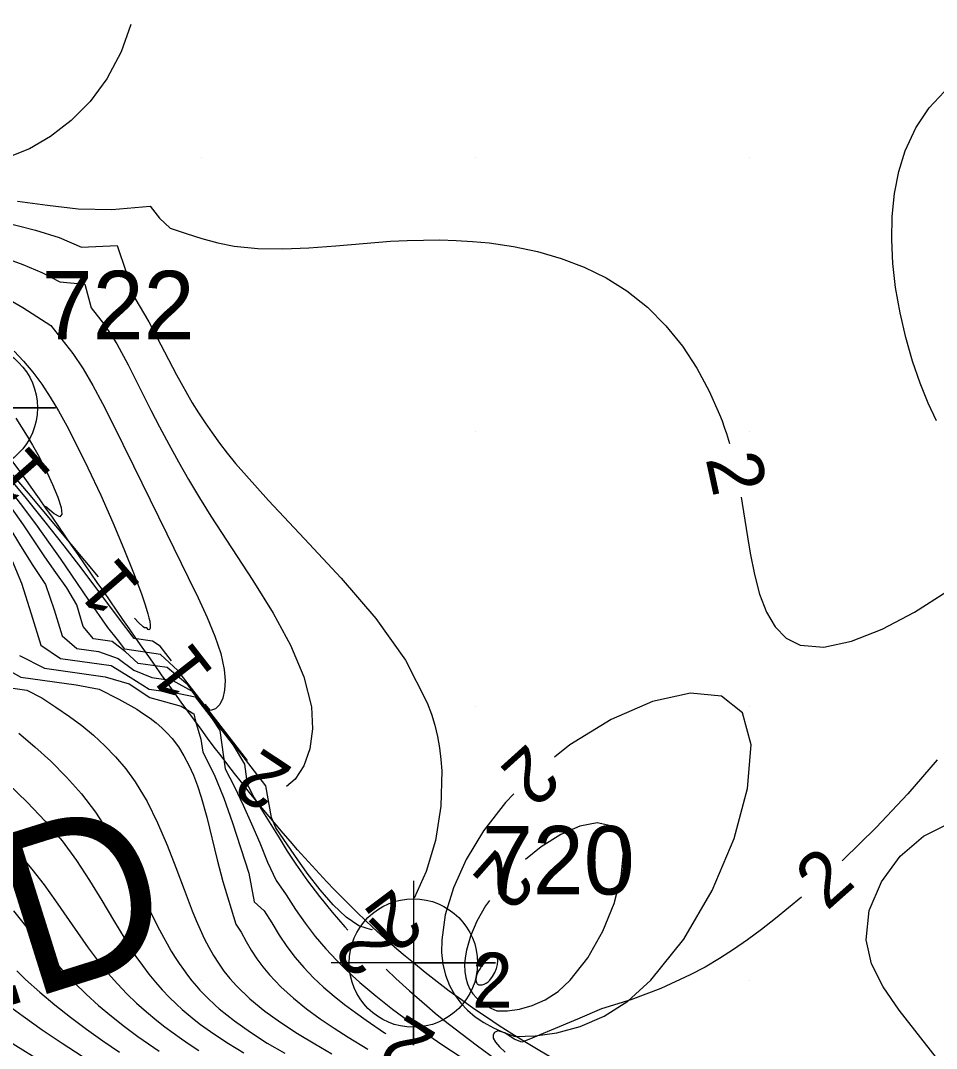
# Model space of a CAD drawing. Extents: x 2602990 to 2605851, y 618069 to 619180.
# Drawn here: x 2603803.4 to 2603836.82, y 618427.51 to 618465.01 of the extents above; entities that cross this region are included whole.
import ezdxf

# ---------------------------------------------------------------- set-up
doc = ezdxf.new("R2010")
doc.units = 0
for name, color, linetype in [('DTM Contours Major', 7, 'Continuous'), ('DTM Contours Major Text', 7, 'Continuous'), ('DTM Contours Minor', 7, 'Continuous'), ('DTM Contours Minor Text', 7, 'Continuous'), ('Exist DTM Breakline', 7, 'Continuous'), ('Exist DTM Breakline Cogo Number', 7, 'Continuous'), ('Exist DTM Breakline Cogo Point CELL', 7, 'Continuous'), ('Exist DTM Crownline', 7, 'Continuous'), ('Exist DTM QL2 LIDAR Elevation Point', 7, 'Continuous'), ('Exist Roads EOP', 7, 'Continuous'), ('PH Exist DTM Obscure Area Text', 7, 'Continuous')]:
    doc.layers.add(name, color=color, linetype=linetype)

# ---------------------------------------------------------------- blocks, each defined once
blk = doc.blocks.new('EXIST DTM BREAKLINE COGO POINT')
at = {"layer": 'Exist DTM Breakline Cogo Point CELL'}
blk.add_lwpolyline([(0, 0.06), (0, -0.06), (0, 0), (0.06, 0), (-0.06, 0)], dxfattribs=at)
blk.add_circle((0, 0), 0.04688, dxfattribs=at)

msp = doc.modelspace()

# ---------------------------------------------------------------- linework, layer by layer
at = {"layer": 'DTM Contours Major'}
for points in [[(2603803.291, 618458.422), (2603804.38, 618458.272), (2603805.494, 618458.138), (2603806.729, 618458.12), (2603808.13, 618458.234), (2603808.468, 618457.799), (2603808.859, 618457.434), (2603809.439, 618457.241), (2603810.012, 618457.058), (2603810.592, 618456.898), (2603811.191, 618456.776), (2603812.054, 618456.689), (2603812.967, 618456.678), (2603813.92, 618456.721), (2603814.901, 618456.796), (2603815.898, 618456.882), (2603816.9, 618456.957), (2603817.5, 618456.988), (2603818.098, 618457.005), (2603818.696, 618457.006), (2603819.294, 618456.989), (2603819.893, 618456.954), (2603820.493, 618456.896), (2603821.381, 618456.768), (2603822.264, 618456.584), (2603823.131, 618456.336), (2603823.971, 618456.019), (2603824.774, 618455.628), (2603825.528, 618455.155), (2603826.271, 618454.557), (2603826.945, 618453.876), (2603827.548, 618453.128), (2603828.077, 618452.328), (2603828.532, 618451.492), (2603828.909, 618450.637), (2603828.998, 618450.406), (2603829.08, 618450.174), (2603829.158, 618449.941), (2603829.267, 618449.577)], [(2603829.691, 618447.624), (2603829.73, 618447.392), (2603829.921, 618446.172), (2603830.021, 618445.574), (2603830.175, 618444.801), (2603830.368, 618444.077), (2603830.616, 618443.429), (2603830.935, 618442.885), (2603831.342, 618442.472), (2603831.853, 618442.217), (2603832.707, 618442.15), (2603833.721, 618442.363), (2603834.844, 618442.805), (2603836.023, 618443.427), (2603837.205, 618444.18)], [(2603802.965, 618446.554), (2603803.399, 618445.841), (2603803.844, 618445.129), (2603804.309, 618444.432), (2603804.623, 618443.513), (2603804.917, 618442.556), (2603805.454, 618442.098), (2603806.248, 618441.987), (2603806.959, 618441.739), (2603807.53, 618441.307), (2603808.19, 618441.041), (2603808.958, 618440.934), (2603809.635, 618440.558), (2603811.162, 618438.576), (2603811.573, 618437.88), (2603811.668, 618437.151), (2603811.926, 618436.656), (2603812.232, 618436.168), (2603812.829, 618435.191), (2603813.131, 618434.707), (2603813.443, 618434.229), (2603813.865, 618433.627), (2603814.308, 618433.045), (2603814.765, 618432.484), (2603815.229, 618431.948), (2603815.343, 618431.824)], [(2603826.393, 618430), (2603827.599, 618431.492), (2603828.635, 618433.273), (2603829.434, 618435.166), (2603829.931, 618436.993), (2603830.058, 618438.58), (2603829.749, 618439.749), (2603828.981, 618440.364), (2603827.842, 618440.475), (2603826.458, 618440.162), (2603824.951, 618439.505), (2603823.445, 618438.582), (2603822.885, 618438.133)], [(2603821.403, 618436.795), (2603821.096, 618436.479), (2603820.297, 618435.443), (2603819.664, 618434.395), (2603819.198, 618433.364), (2603818.898, 618432.381), (2603818.766, 618431.474), (2603818.764, 618431.008), (2603818.813, 618430.576), (2603818.91, 618430.175), (2603819.052, 618429.807), (2603819.237, 618429.469), (2603819.464, 618429.161), (2603819.71, 618428.9), (2603819.99, 618428.664), (2603820.303, 618428.451), (2603820.651, 618428.26), (2603821.032, 618428.089), (2603821.448, 618427.937), (2603822.174, 618427.968), (2603822.972, 618428.081), (2603823.819, 618428.31), (2603824.689, 618428.684), (2603825.555, 618429.237), (2603826.393, 618430)], [(2603816.741, 618430.394), (2603817.096, 618430.059), (2603817.595, 618429.607), (2603818.221, 618429.063), (2603818.533, 618428.8), (2603818.848, 618428.543), (2603819.461, 618428.06), (2603820.071, 618427.598), (2603820.765, 618427.09)], [(2603802.822, 618429.177), (2603803.491, 618428.682), (2603804.192, 618428.188), (2603804.913, 618427.699), (2603805.645, 618427.219)]]:
    msp.add_lwpolyline(points, dxfattribs=at)
at = {"layer": 'DTM Contours Minor'}
for points in [[(2603807.425, 618464.869), (2603807.067, 618463.868), (2603806.544, 618462.88), (2603805.937, 618462.064), (2603805.243, 618461.364), (2603804.494, 618460.785), (2603803.724, 618460.336), (2603802.963, 618460.025)], [(2603836.824, 618450.411), (2603836.522, 618451.055), (2603836.227, 618451.784), (2603835.951, 618452.585), (2603835.702, 618453.443), (2603835.492, 618454.345), (2603835.329, 618455.276), (2603835.231, 618456.142), (2603835.188, 618457.009), (2603835.205, 618457.865), (2603835.288, 618458.7), (2603835.444, 618459.5), (2603835.678, 618460.255), (2603836.074, 618461.101), (2603836.561, 618461.831), (2603837.104, 618462.413)], [(2603802.215, 618457.8), (2603803.941, 618457.367), (2603804.804, 618457.099), (2603805.621, 618456.748), (2603806.922, 618456.809), (2603807.252, 618455.833), (2603807.565, 618454.886), (2603808.077, 618454.019), (2603809.092, 618452.081), (2603809.664, 618451.068), (2603809.892, 618450.7), (2603810.133, 618450.332), (2603810.387, 618449.964), (2603810.656, 618449.595), (2603810.94, 618449.225), (2603811.24, 618448.853), (2603812.441, 618447.496), (2603813.762, 618446.102), (2603815.103, 618444.67), (2603816.363, 618443.196), (2603817.443, 618441.679), (2603818.241, 618440.114), (2603818.388, 618439.709), (2603818.51, 618439.3), (2603818.609, 618438.889), (2603818.685, 618438.474), (2603818.738, 618438.055), (2603818.769, 618437.633), (2603818.738, 618436.347), (2603818.54, 618435.098), (2603818.205, 618433.957), (2603817.761, 618432.995), (2603817.753, 618432.985)], [(2603802.065, 618456.621), (2603803.478, 618456.11), (2603804.172, 618455.823), (2603804.831, 618455.482), (2603805.749, 618455.392), (2603805.979, 618454.535), (2603806.464, 618453.914), (2603806.905, 618453.215), (2603807.322, 618452.454), (2603807.732, 618451.644), (2603808.152, 618450.8), (2603808.47, 618450.182), (2603808.804, 618449.553), (2603809.157, 618448.914), (2603809.53, 618448.264), (2603809.925, 618447.601), (2603810.345, 618446.927), (2603811.876, 618444.58), (2603812.611, 618443.392), (2603813.249, 618442.216), (2603813.734, 618441.069), (2603814.01, 618439.967), (2603814.05, 618439.17), (2603813.954, 618438.443), (2603813.739, 618437.817), (2603813.423, 618437.327), (2603813.098, 618437.065)], [(2603802.955, 618454.846), (2603803.484, 618454.544), (2603803.989, 618454.211), (2603804.507, 618453.886), (2603804.9, 618453.379), (2603805.303, 618452.869), (2603805.681, 618452.305), (2603806.04, 618451.693), (2603806.39, 618451.039), (2603806.741, 618450.349), (2603807.521, 618448.767), (2603808.731, 618446.283), (2603809.519, 618444.69), (2603809.883, 618443.943), (2603810.213, 618443.226), (2603810.491, 618442.548), (2603810.703, 618441.916), (2603810.831, 618441.337), (2603810.864, 618440.937), (2603810.845, 618440.583), (2603810.777, 618440.286), (2603810.665, 618440.056), (2603810.515, 618439.903), (2603810.33, 618439.838), (2603810.137, 618440.068)], [(2603803.161, 618452.945), (2603803.511, 618452.586), (2603803.85, 618452.185), (2603804.173, 618451.748), (2603804.484, 618451.276), (2603804.787, 618450.769), (2603805.086, 618450.229), (2603805.384, 618449.657), (2603805.856, 618448.697), (2603806.322, 618447.698), (2603806.764, 618446.699), (2603807.17, 618445.739), (2603807.523, 618444.858), (2603807.809, 618444.094), (2603807.946, 618443.695), (2603808.048, 618443.361), (2603808.084, 618443.22), (2603808.111, 618443.098), (2603808.131, 618442.947), (2603808.131, 618442.889), (2603808.125, 618442.843), (2603808.113, 618442.809), (2603808.094, 618442.787), (2603808.059, 618442.796), (2603808.009, 618442.848), (2603807.925, 618442.856), (2603807.866, 618442.892), (2603807.699, 618443.051), (2603807.554, 618443.205)], [(2603803.222, 618450.51), (2603803.435, 618450.181), (2603803.64, 618449.849), (2603803.836, 618449.515), (2603804.022, 618449.18), (2603804.315, 618448.617), (2603804.566, 618448.087), (2603804.759, 618447.62), (2603804.878, 618447.246), (2603804.908, 618446.998), (2603804.834, 618446.907), (2603804.619, 618447.011), (2603804.31, 618447.281)], [(2603806.248, 618444.719), (2603803.687, 618447.77), (2603802.715, 618448.911)], [(2603808.909, 618441.646), (2603808.495, 618442.184), (2603808.207, 618442.373), (2603807.542, 618442.469), (2603806.969, 618443.213), (2603805.64, 618444.991), (2603804.99, 618445.841), (2603804.295, 618446.726), (2603803.565, 618447.63), (2603802.811, 618448.536)], [(2603811.674, 618438.009), (2603809.143, 618441.293), (2603808.503, 618441.885), (2603807.197, 618442.074), (2603806.93, 618442.431), (2603806.588, 618442.864), (2603805.885, 618443.863), (2603804.85, 618445.381), (2603804.493, 618445.896), (2603803.96, 618446.643), (2603803.401, 618447.392), (2603802.821, 618448.136)], [(2603816.234, 618431.842), (2603816.21, 618431.839), (2603815.745, 618431.986), (2603815.274, 618432.299), (2603814.801, 618432.745), (2603814.329, 618433.292), (2603813.861, 618433.907), (2603813.405, 618434.552), (2603812.716, 618435.561), (2603812.56, 618435.938), (2603812.347, 618437.086), (2603809.502, 618440.78), (2603808.746, 618441.406), (2603807.69, 618441.558), (2603807.229, 618441.98), (2603806.738, 618442.36), (2603806.062, 618442.457), (2603805.688, 618442.898), (2603805.447, 618443.69), (2603805.081, 618444.311), (2603804.68, 618444.871), (2603804.288, 618445.446), (2603803.499, 618446.618), (2603803.073, 618447.228)], [(2603803.026, 618445.45), (2603803.438, 618444.484), (2603803.781, 618443.365), (2603804.14, 618442.217), (2603804.852, 618441.738), (2603806.707, 618441.476), (2603807.402, 618441.051), (2603808.09, 618440.613), (2603809.121, 618440.464), (2603809.772, 618440.333), (2603810.388, 618439.533), (2603810.674, 618439.106), (2603810.861, 618437.715), (2603811.199, 618437.054), (2603811.523, 618436.385), (2603811.831, 618435.699), (2603812.134, 618435.008), (2603812.41, 618434.306), (2603812.727, 618433.632), (2603813.089, 618433.107), (2603813.426, 618432.576), (2603813.781, 618432.072), (2603814.151, 618431.595), (2603814.533, 618431.146), (2603814.924, 618430.726), (2603815.209, 618430.443), (2603815.496, 618430.173), (2603815.784, 618429.915), (2603816.074, 618429.668), (2603816.363, 618429.429), (2603816.974, 618428.946), (2603817.615, 618428.463), (2603818.257, 618428.003), (2603818.803, 618427.629), (2603819.718, 618427.027)], [(2603803.365, 618441.85), (2603804.27, 618441.377), (2603806.485, 618441.062), (2603807.367, 618440.808), (2603808.116, 618440.309), (2603809.264, 618439.992), (2603809.498, 618439.846), (2603809.721, 618439.716), (2603809.787, 618439.444), (2603809.971, 618438.793), (2603810.049, 618438.316), (2603810.46, 618437.502), (2603810.817, 618436.638), (2603811.136, 618435.733), (2603811.734, 618433.905), (2603811.924, 618432.861), (2603812.286, 618432.53), (2603812.562, 618432.089), (2603812.829, 618431.643), (2603813.114, 618431.223), (2603813.415, 618430.828), (2603813.732, 618430.457), (2603814.087, 618430.086), (2603814.456, 618429.738), (2603814.836, 618429.412), (2603815.223, 618429.105), (2603815.615, 618428.813), (2603816.008, 618428.533), (2603816.683, 618428.072), (2603816.723, 618428.047)], [(2603802.597, 618441.501), (2603803.405, 618441.055), (2603805.428, 618440.769), (2603806.268, 618440.62), (2603806.982, 618440.253), (2603807.639, 618439.881), (2603807.889, 618439.721), (2603808.125, 618439.555), (2603808.347, 618439.382), (2603808.554, 618439.201), (2603808.748, 618439.011), (2603808.928, 618438.81), (2603809.157, 618438.509), (2603809.362, 618438.186), (2603809.544, 618437.84), (2603809.708, 618437.473), (2603809.856, 618437.085), (2603809.991, 618436.675), (2603810.196, 618435.945), (2603810.578, 618434.389), (2603810.782, 618433.601), (2603811.25, 618432.038), (2603811.449, 618431.751), (2603811.625, 618431.412), (2603811.816, 618431.088), (2603812.022, 618430.777), (2603812.243, 618430.48), (2603812.479, 618430.195), (2603812.901, 618429.752), (2603813.355, 618429.338), (2603813.835, 618428.952), (2603814.333, 618428.588), (2603814.839, 618428.245), (2603815.348, 618427.919), (2603816.065, 618427.478)], [(2603802.25, 618440.774), (2603803.632, 618440.579), (2603804.179, 618440.294), (2603804.684, 618439.961), (2603805.183, 618439.617), (2603805.628, 618439.285), (2603806.059, 618438.932), (2603806.473, 618438.554), (2603806.867, 618438.148), (2603807.237, 618437.71), (2603807.581, 618437.238), (2603808.014, 618436.514), (2603808.399, 618435.737), (2603808.746, 618434.928), (2603809.065, 618434.109), (2603809.368, 618433.303), (2603809.665, 618432.53), (2603809.807, 618432.18), (2603809.953, 618431.843), (2603810.104, 618431.517), (2603810.264, 618431.204), (2603810.434, 618430.903), (2603810.616, 618430.614), (2603810.716, 618430.47), (2603810.82, 618430.328), (2603811.04, 618430.053), (2603811.277, 618429.788), (2603811.769, 618429.316), (2603812.313, 618428.871), (2603812.897, 618428.45), (2603813.508, 618428.052), (2603814.132, 618427.674), (2603814.757, 618427.313)], [(2603803.338, 618439.008), (2603803.916, 618438.516), (2603804.497, 618437.985), (2603805.069, 618437.411), (2603805.618, 618436.792), (2603806.133, 618436.122), (2603806.666, 618435.301), (2603807.151, 618434.435), (2603807.604, 618433.553), (2603808.037, 618432.679), (2603808.464, 618431.839), (2603808.899, 618431.062), (2603809.043, 618430.828), (2603809.189, 618430.604), (2603809.339, 618430.387), (2603809.492, 618430.179), (2603809.65, 618429.977), (2603809.813, 618429.783), (2603809.943, 618429.636), (2603810.215, 618429.353), (2603810.501, 618429.083), (2603810.65, 618428.951), (2603811.199, 618428.511), (2603811.786, 618428.096), (2603812.403, 618427.703), (2603813.038, 618427.33)], [(2603836.852, 618438.035), (2603835.78, 618436.793), (2603834.626, 618435.568), (2603833.419, 618434.384), (2603833.385, 618434.353)], [(2603802.946, 618437.157), (2603803.638, 618436.494), (2603804.3, 618435.802), (2603804.915, 618435.077), (2603805.44, 618434.366), (2603805.919, 618433.637), (2603806.365, 618432.907), (2603806.788, 618432.191), (2603807.2, 618431.506), (2603807.61, 618430.866), (2603807.843, 618430.534), (2603808.079, 618430.221), (2603808.321, 618429.924), (2603808.569, 618429.642), (2603808.823, 618429.374), (2603809.086, 618429.118), (2603809.298, 618428.927), (2603809.515, 618428.741), (2603809.739, 618428.56), (2603809.969, 618428.383), (2603810.205, 618428.21), (2603810.449, 618428.039), (2603810.984, 618427.686), (2603811.545, 618427.341)], [(2603823.46, 618430), (2603824.105, 618430.819), (2603824.646, 618431.78), (2603825.059, 618432.797), (2603825.318, 618433.777), (2603825.398, 618434.634), (2603825.276, 618435.276), (2603824.943, 618435.635), (2603824.438, 618435.735), (2603823.81, 618435.614), (2603823.112, 618435.31), (2603822.393, 618434.862), (2603821.824, 618434.404)], [(2603836.827, 618427.169), (2603835.459, 618428.909), (2603834.877, 618429.752), (2603834.453, 618430.6), (2603834.253, 618431.471), (2603834.368, 618432.544), (2603834.813, 618433.59), (2603835.502, 618434.522), (2603836.351, 618435.258), (2603837.273, 618435.711)], [(2603803.307, 618434.639), (2603803.811, 618434.051), (2603804.254, 618433.48), (2603804.675, 618432.897), (2603805.475, 618431.735), (2603805.87, 618431.174), (2603806.272, 618430.64), (2603806.599, 618430.24), (2603806.935, 618429.862), (2603807.28, 618429.503), (2603807.634, 618429.162), (2603807.996, 618428.838), (2603808.368, 618428.529), (2603808.664, 618428.297), (2603808.965, 618428.072), (2603809.273, 618427.854), (2603809.586, 618427.641), (2603809.906, 618427.431)], [(2603831.891, 618433.023), (2603830.953, 618432.244), (2603830.44, 618431.848), (2603829.929, 618431.472), (2603829.417, 618431.119), (2603828.9, 618430.787), (2603828.375, 618430.477), (2603827.838, 618430.19), (2603826.762, 618429.697), (2603825.668, 618429.285), (2603824.592, 618428.949), (2603823.72, 618428.575), (2603821.946, 618427.835), (2603821.691, 618427.735), (2603821.405, 618427.847), (2603821.072, 618428.073), (2603820.82, 618428.155), (2603820.698, 618428.09), (2603820.639, 618428.005), (2603820.65, 618427.886), (2603820.732, 618427.74), (2603820.878, 618427.569), (2603821.082, 618427.377)], [(2603820.505, 618432.91), (2603820.364, 618432.706), (2603820.052, 618432.149), (2603819.818, 618431.605), (2603819.668, 618431.089), (2603819.621, 618430.816), (2603819.602, 618430.557), (2603819.611, 618430.312), (2603819.647, 618430.082), (2603819.709, 618429.869), (2603819.798, 618429.671), (2603819.905, 618429.502), (2603820.035, 618429.348), (2603820.188, 618429.209), (2603820.363, 618429.085), (2603820.562, 618428.977), (2603820.784, 618428.883), (2603821.168, 618428.884), (2603821.601, 618428.942), (2603822.065, 618429.07), (2603822.541, 618429.28), (2603823.012, 618429.586), (2603823.46, 618430)], [(2603803.136, 618432.532), (2603804.199, 618431.207), (2603804.56, 618430.774), (2603804.933, 618430.351), (2603805.354, 618429.91), (2603805.793, 618429.486), (2603806.248, 618429.078), (2603806.715, 618428.686), (2603807.194, 618428.31), (2603807.68, 618427.948), (2603808.064, 618427.677), (2603808.451, 618427.413)], [(2603820.527, 618430), (2603820.626, 618430.127), (2603820.704, 618430.273), (2603820.762, 618430.425), (2603820.797, 618430.571), (2603820.811, 618430.701), (2603820.803, 618430.803), (2603820.773, 618430.867), (2603820.725, 618430.896), (2603820.662, 618430.894), (2603820.588, 618430.865), (2603820.507, 618430.814), (2603820.423, 618430.743), (2603820.353, 618430.674), (2603820.286, 618430.597), (2603820.222, 618430.514), (2603820.164, 618430.427), (2603820.112, 618430.339), (2603820.05, 618430.203), (2603820.023, 618430.111), (2603820.011, 618430.025), (2603820.018, 618429.953), (2603820.028, 618429.921), (2603820.043, 618429.893), (2603820.063, 618429.869), (2603820.089, 618429.847), (2603820.119, 618429.83), (2603820.173, 618429.825), (2603820.238, 618429.833), (2603820.31, 618429.854), (2603820.386, 618429.888), (2603820.459, 618429.937), (2603820.527, 618430)], [(2603803.259, 618430.333), (2603803.581, 618430.023), (2603804.097, 618429.558), (2603804.644, 618429.1), (2603805.215, 618428.65), (2603805.804, 618428.21), (2603806.406, 618427.781), (2603807.013, 618427.366)], [(2603802.756, 618427.917), (2603803.225, 618427.614), (2603804.086, 618427.079)]]:
    msp.add_lwpolyline(points, dxfattribs=at)
at = {"layer": 'Exist DTM Breakline'}
for points in [[(2603855.563, 618358.479), (2603862.541, 618379.668), (2603863.479, 618393.143), (2603859.324, 618404.705), (2603850.242, 618413.937), (2603817.732, 618430.625), (2603801.671, 618450.879), (2603791.4, 618462.329), (2603774.148, 618477.183)], [(2603751.583, 618450.596), (2603768.954, 618435.891), (2603805.072, 618414.752), (2603828.46, 618387.458), (2603819.191, 618359.408), (2603788.513, 618315.278), (2603769.845, 618293.995), (2603740.578, 618255.58)]]:
    msp.add_spline(points, degree=3, dxfattribs=at)
at = {"layer": 'Exist DTM Crownline'}
msp.add_spline([(2603233.488, 618380.754), (2603285.185, 618400.095), (2603335.457, 618418.629), (2603390.812, 618439.069), (2603440.087, 618457.325), (2603493.996, 618477.231), (2603542.655, 618495.301), (2603600.808, 618516.867), (2603653.659, 618536.362), (2603706.222, 618555.742), (2603764.811, 618577.593), (2603823.52, 618599.847), (2603878.564, 618620.56), (2603937.951, 618643.078), (2603997.369, 618665.789), (2604036.209, 618680.665), (2604055.311, 618688.017)], degree=3, dxfattribs=at)
at = {"layer": 'Exist DTM QL2 LIDAR Elevation Point'}
for p, q in [((2603810, 618460), (2603810, 618460)), ((2603820, 618460), (2603820, 618460)), ((2603830, 618460), (2603830, 618460)), ((2603810, 618450), (2603810, 618450)), ((2603820, 618450), (2603820, 618450)), ((2603830, 618450), (2603830, 618450)), ((2603810, 618440), (2603810, 618440)), ((2603820, 618440), (2603820, 618440)), ((2603830, 618440), (2603830, 618440)), ((2603810, 618430), (2603810, 618430)), ((2603820, 618430), (2603820, 618430)), ((2603830, 618430), (2603830, 618430))]:
    msp.add_line(p, q, dxfattribs=at)
at = {"layer": 'Exist Roads EOP'}
for points in [[(2603230.17, 618389.98), (2603282.929, 618409.597), (2603332.773, 618427.868), (2603388.167, 618448.413), (2603437.203, 618466.721), (2603490.778, 618486.527), (2603539.039, 618504.558), (2603597.451, 618526.156), (2603651.053, 618545.972), (2603705.208, 618566.084), (2603762.02, 618587.183), (2603820.334, 618609.162), (2603876.341, 618629.99), (2603934.909, 618652.28), (2603996.409, 618675.568), (2604033.216, 618689.957), (2604052.01, 618697.199)], [(2604034.633, 618668.486), (2603984.89, 618650.123), (2603936.767, 618631.654), (2603888.195, 618613.335), (2603837.766, 618594.258), (2603782.918, 618573.705), (2603731.939, 618554.39), (2603671.126, 618532.171), (2603621.822, 618514.106), (2603561.545, 618491.877), (2603506.421, 618471.293), (2603452.163, 618451.33), (2603398.364, 618431.316), (2603341.431, 618410.355), (2603281.65, 618388.199), (2603223.033, 618366.475), (2603185.717, 618352.612)]]:
    msp.add_spline(points, degree=3, dxfattribs=at)

# ---------------------------------------------------------------- block references
at = {"layer": 'Exist DTM Breakline Cogo Point CELL', "xscale": 50, "yscale": 50}
for p in [(2603801.671, 618450.879), (2603817.732, 618430.625)]:
    msp.add_blockref('EXIST DTM BREAKLINE COGO POINT', p, dxfattribs=at)

# ---------------------------------------------------------------- texts
at = {"layer": 'DTM Contours Major Text'}
for rotation, p in [(282.246, (2603828.392, 618449.033)), (222.0871, (2603821.92, 618438.687)), (134.3587, (2603817.2, 618431.327))]:
    msp.add_text('2', height=2, rotation=rotation, dxfattribs=at).set_placement(p)
at = {"layer": 'DTM Contours Minor Text'}
for s, rotation, p in [('1', 131.3549, (2603804.602, 618448.45)), ('1', 130.789, (2603807.858, 618444.371)), ('1', 127.8998, (2603810.502, 618441.219)), ('2', 146.4597, (2603813.392, 618437.697)), ('2', 228.5277, (2603820.798, 618434.854)), ('2', 41.6756, (2603832.82, 618432.5)), ('2', 216.9548, (2603817.053, 618433.401)), ('2', 148.2227, (2603818.647, 618428.014))]:
    msp.add_text(s, height=2, rotation=rotation, dxfattribs=at).set_placement(p)
msp.add_text('2', height=2, dxfattribs=at).set_placement((2603819.873, 618429))
at = {"layer": 'Exist DTM Breakline Cogo Number'}
for s, p in [('722', (2603804.171, 618453.379)), ('720', (2603820.232, 618433.125))]:
    msp.add_text(s, height=2.5, dxfattribs=at).set_placement(p)
at = {"layer": 'PH Exist DTM Obscure Area Text'}
msp.add_text('OBSCURED', height=6, rotation=17.4224, dxfattribs=at).set_placement((2603765.871, 618417.416))

doc.saveas('drawing.dxf')
